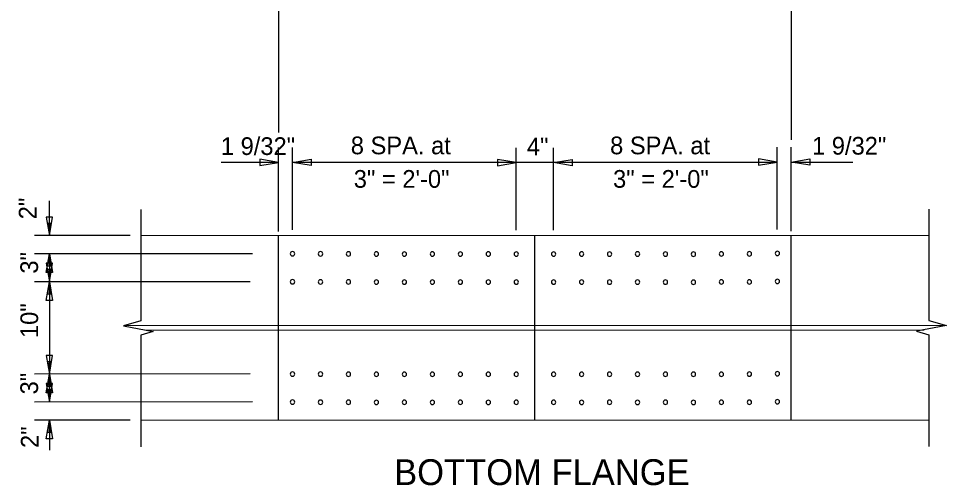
# Model space of a CAD drawing. Extents: x 4944 to 17449, y 3824 to 49087.
# Drawn here: x 6745 to 7348, y 9179 to 9483 of the extents above; entities that cross this region are included whole.
import ezdxf

# ---------------------------------------------------------------- set-up
doc = ezdxf.new("R2010")
doc.units = 0
for name, color, linetype in [('1', 7, 'Continuous'), ('2', 7, 'Continuous'), ('36_S_LINES', 7, 'Continuous'), ('3A', 7, 'Continuous'), ('7', 7, 'Continuous'), ('BEAM', 7, 'Continuous'), ('Level 25', 7, 'Continuous')]:
    doc.layers.add(name, color=color, linetype=linetype)

msp = doc.modelspace()

# ---------------------------------------------------------------- linework, layer by layer
at = {"layer": '1'}
for centre, start, end in [((6922.76, 9330.04), 0, 180), ((6922.76, 9330.04), 180, 0), ((6940.96, 9329.98), 0, 180), ((6940.96, 9329.98), 180, 0), ((6959.15, 9329.93), 0, 180), ((6959.15, 9329.93), 180, 0), ((6977.34, 9329.87), 0, 180), ((6977.34, 9329.87), 180, 0), ((6995.53, 9329.81), 0, 180), ((6995.53, 9329.81), 180, 0), ((7013.73, 9329.87), 0, 180), ((7013.73, 9329.87), 180, 0), ((7031.92, 9329.81), 0, 180), ((7031.92, 9329.81), 180, 0), ((7050.11, 9329.87), 0, 180), ((7050.11, 9329.87), 180, 0), ((7068.3, 9329.81), 0, 180), ((7068.3, 9329.81), 180, 0), ((7092.56, 9329.81), 0, 180), ((7092.56, 9329.81), 180, 0), ((7110.75, 9329.87), 0, 180), ((7110.75, 9329.87), 180, 0), ((7128.95, 9329.81), 0, 180), ((7128.95, 9329.81), 180, 0), ((7147.14, 9329.87), 0, 180), ((7147.14, 9329.87), 180, 0), ((7165.33, 9329.81), 0, 180), ((7165.33, 9329.81), 180, 0), ((7183.53, 9329.75), 0, 180), ((7201.72, 9329.93), 0, 180), ((7201.72, 9329.93), 180, 0), ((7219.91, 9329.98), 0, 180), ((7219.91, 9329.98), 180, 0), ((7238.1, 9330.27), 0, 180), ((7238.1, 9330.27), 180, 0), ((7183.53, 9329.75), 180, 0), ((6922.76, 9311.79), 0, 180), ((6922.76, 9311.79), 180, 0), ((6940.96, 9311.73), 0, 180), ((6940.96, 9311.73), 180, 0), ((6959.15, 9311.68), 0, 180), ((6977.34, 9311.62), 0, 180), ((6995.53, 9311.56), 0, 180), ((7013.73, 9311.62), 0, 180), ((7031.92, 9311.56), 0, 180), ((7050.11, 9311.62), 0, 180), ((7068.3, 9311.56), 0, 180), ((7092.56, 9311.56), 0, 180), ((7110.75, 9311.62), 0, 180), ((7128.95, 9311.56), 0, 180), ((7147.14, 9311.62), 0, 180), ((7165.33, 9311.56), 0, 180), ((7183.53, 9311.5), 0, 180), ((7201.72, 9311.68), 0, 180), ((7219.91, 9311.73), 0, 180), ((7219.91, 9311.73), 180, 0), ((7238.1, 9312.02), 0, 180), ((7238.1, 9312.02), 180, 0), ((6959.15, 9311.68), 180, 0), ((6977.34, 9311.62), 180, 0), ((6995.53, 9311.56), 180, 0), ((7013.73, 9311.62), 180, 0), ((7031.92, 9311.56), 180, 0), ((7050.11, 9311.62), 180, 0), ((7068.3, 9311.56), 180, 0), ((7092.56, 9311.56), 180, 0), ((7110.75, 9311.62), 180, 0), ((7128.95, 9311.56), 180, 0), ((7147.14, 9311.62), 180, 0), ((7165.33, 9311.56), 180, 0), ((7183.53, 9311.5), 180, 0), ((7201.72, 9311.68), 180, 0), ((6922.76, 9251.79), 0, 180), ((6922.76, 9251.79), 180, 0), ((6940.96, 9251.73), 0, 180), ((6940.96, 9251.73), 180, 0), ((6959.15, 9251.68), 0, 180), ((6959.15, 9251.68), 180, 0), ((6977.34, 9251.62), 0, 180), ((6977.34, 9251.62), 180, 0), ((6995.53, 9251.68), 0, 180), ((6995.53, 9251.68), 180, 0), ((7013.73, 9251.62), 0, 180), ((7013.73, 9251.62), 180, 0), ((7031.92, 9251.68), 0, 180), ((7031.92, 9251.68), 180, 0), ((7050.11, 9251.62), 0, 180), ((7050.11, 9251.62), 180, 0), ((7068.3, 9251.68), 0, 180), ((7068.3, 9251.68), 180, 0), ((7092.56, 9251.68), 0, 180), ((7092.56, 9251.68), 180, 0), ((7110.75, 9251.62), 0, 180), ((7110.75, 9251.62), 180, 0), ((7128.95, 9251.68), 0, 180), ((7128.95, 9251.68), 180, 0), ((7147.14, 9251.62), 0, 180), ((7147.14, 9251.62), 180, 0), ((7165.33, 9251.68), 0, 180), ((7165.33, 9251.68), 180, 0), ((7183.53, 9251.62), 0, 180), ((7183.53, 9251.62), 180, 0), ((7201.72, 9251.68), 0, 180), ((7201.72, 9251.68), 180, 0), ((7219.91, 9251.73), 0, 180), ((7219.91, 9251.73), 180, 0), ((7238.1, 9252.02), 0, 180), ((7238.1, 9252.02), 180, 0), ((6922.76, 9233.54), 0, 180), ((6922.76, 9233.54), 180, 0), ((6940.96, 9233.48), 0, 180), ((6940.96, 9233.48), 180, 0), ((6959.15, 9233.43), 0, 180), ((6959.15, 9233.43), 180, 0), ((6977.34, 9233.37), 0, 180), ((6977.34, 9233.37), 180, 0), ((6995.53, 9233.43), 0, 180), ((6995.53, 9233.43), 180, 0), ((7013.73, 9233.37), 0, 180), ((7013.73, 9233.37), 180, 0), ((7031.92, 9233.43), 0, 180), ((7031.92, 9233.43), 180, 0), ((7050.11, 9233.37), 0, 180), ((7050.11, 9233.37), 180, 0), ((7068.3, 9233.43), 0, 180), ((7068.3, 9233.43), 180, 0), ((7092.56, 9233.43), 0, 180), ((7092.56, 9233.43), 180, 0), ((7110.75, 9233.37), 0, 180), ((7110.75, 9233.37), 180, 0), ((7128.95, 9233.43), 0, 180), ((7128.95, 9233.43), 180, 0), ((7147.14, 9233.37), 0, 180), ((7147.14, 9233.37), 180, 0), ((7165.33, 9233.43), 0, 180), ((7165.33, 9233.43), 180, 0), ((7183.53, 9233.37), 0, 180), ((7183.53, 9233.37), 180, 0), ((7201.72, 9233.43), 0, 180), ((7201.72, 9233.43), 180, 0), ((7219.91, 9233.48), 0, 180), ((7219.91, 9233.48), 180, 0), ((7238.1, 9233.77), 0, 180), ((7238.1, 9233.77), 180, 0)]:
    msp.add_arc(centre, 1.42, start, end, dxfattribs=at)
at = {"layer": '2'}
msp.add_line((7080.43, 9221.67), (7080.43, 9341.67), dxfattribs=at)
at = {"layer": '36_S_LINES'}
for p, q in [((6913.72, 9344.56), (6913.72, 9399.08)), ((7247.14, 9344.79), (7247.14, 9399.31)), ((6913.72, 9389.45), (6876.39, 9389.45)), ((6922.82, 9389.52), (7238.05, 9389.67)), ((7247.14, 9389.68), (7287.13, 9389.68)), ((6764.65, 9341.79), (6764.65, 9364.5)), ((6824.12, 9358.77), (6824.12, 9286.4)), ((7336.69, 9358.93), (7336.69, 9286.56)), ((6817.25, 9341.79), (6755.02, 9341.79)), ((6764.65, 9329.93), (6764.65, 9311.74)), ((6764.65, 9317.8), (6764.65, 9239.59)), ((6824.12, 9286.4), (6812.75, 9283.21)), ((6812.75, 9283.21), (6832.15, 9279.43)), ((7348.06, 9283.38), (7328.66, 9279.59)), ((7336.69, 9286.56), (7348.06, 9283.38)), ((6832.15, 9279.43), (6824.12, 9277.18)), ((6824.12, 9277.18), (6824.12, 9204.48)), ((7328.66, 9279.59), (7336.69, 9277.35)), ((7336.69, 9277.35), (7336.69, 9204.64)), ((6764.65, 9233.55), (6764.65, 9251.74)), ((6817.25, 9221.79), (6755.02, 9221.79)), ((6764.65, 9221.79), (6764.65, 9202.39))]:
    msp.add_line(p, q, dxfattribs=at)
for points in [[(6901.59, 9391.48), (6901.59, 9387.43), (6913.72, 9389.45)], [(6934.95, 9391.48), (6934.95, 9387.43), (6922.82, 9389.45)], [(7056.18, 9391.3), (7056.18, 9387.26), (7068.3, 9389.28)], [(7104.69, 9391.3), (7104.69, 9387.26), (7092.56, 9389.28)], [(7225.92, 9391.71), (7225.92, 9387.66), (7238.05, 9389.68)], [(7259.27, 9391.71), (7259.27, 9387.66), (7247.14, 9389.68)], [(6766.67, 9353.92), (6762.63, 9353.92), (6764.65, 9341.79)], [(6765.66, 9349.79), (6763.64, 9349.79), (6764.65, 9341.79)], [(6766.67, 9317.8), (6762.63, 9317.8), (6764.65, 9329.93)], [(6765.66, 9321.94), (6763.64, 9321.94), (6764.65, 9329.93)], [(6766.67, 9323.87), (6762.63, 9323.87), (6764.65, 9311.74)], [(6765.66, 9319.74), (6763.64, 9319.74), (6764.65, 9311.74)], [(6766.67, 9299.61), (6762.63, 9299.61), (6764.65, 9311.74)], [(6765.66, 9303.74), (6763.64, 9303.74), (6764.65, 9311.74)], [(6766.67, 9263.87), (6762.63, 9263.87), (6764.65, 9251.74)], [(6765.66, 9259.74), (6763.64, 9259.74), (6764.65, 9251.74)], [(6766.67, 9239.61), (6762.63, 9239.61), (6764.65, 9251.74)], [(6765.66, 9243.74), (6763.64, 9243.74), (6764.65, 9251.74)], [(6766.67, 9245.68), (6762.63, 9245.68), (6764.65, 9233.55)], [(6765.66, 9241.54), (6763.64, 9241.54), (6764.65, 9233.55)], [(6766.67, 9209.66), (6762.63, 9209.66), (6764.65, 9221.79)], [(6765.66, 9213.8), (6763.64, 9213.8), (6764.65, 9221.79)]]:
    msp.add_lwpolyline(points, close=True, dxfattribs=at)
at = {"layer": '3A'}
for p, q in [((6922.82, 9345.63), (6922.82, 9399.08)), ((7068.3, 9345.46), (7068.3, 9398.91)), ((7092.56, 9345.46), (7092.56, 9398.91)), ((7238.05, 9345.86), (7238.05, 9399.31)), ((6896.82, 9330.04), (6755.02, 9329.93)), ((6895.25, 9311.85), (6755.02, 9311.74)), ((6895.25, 9251.85), (6755.02, 9251.74)), ((6896.82, 9233.65), (6755.02, 9233.55))]:
    msp.add_line(p, q, dxfattribs=at)
at = {"layer": '7'}
for p, q in [((6813.29, 9283.37), (7347.34, 9283.58)), ((6827.51, 9280.33), (7333.55, 9280.55))]:
    msp.add_line(p, q, dxfattribs=at)
at = {"layer": 'DEFPOINTS'}
for p, q in [((6913.72, 9596.84), (6913.72, 9408.96)), ((7247.14, 9596.83), (7247.14, 9404.07))]:
    msp.add_line(p, q, dxfattribs=at)
at = {"layer": 'Level 25'}
for p, q in [((6824.12, 9341.79), (7336.69, 9342.01)), ((7247.14, 9222.07), (7247.14, 9341.96)), ((6913.72, 9221.84), (6913.72, 9341.73)), ((6824.12, 9221.79), (7336.69, 9222.01))]:
    msp.add_line(p, q, dxfattribs=at)

# ---------------------------------------------------------------- texts
at = {"layer": '3A'}
for s, p in [('1 9/32"', (6876.15, 9394.26)), ('8 SPA. at', (6960.66, 9394.71)), ('4"', (7075.2, 9394.09)), ('8 SPA. at', (7129.31, 9394.71)), ('1 9/32"', (7260.66, 9394.49)), ('3" = 2\'-0"', (6962.59, 9372.93)), ('3" = 2\'-0"', (7131.24, 9372.93))]:
    msp.add_text(s, height=11.52, dxfattribs=at).set_placement(p)
for s, p in [('2"', (6756.28, 9352.44)), ('3"', (6757.26, 9317.09)), ('10"', (6757.31, 9275.2)), ('3"', (6757.26, 9238.56)), ('2"', (6757.63, 9203.7))]:
    msp.add_text(s, height=11.52, rotation=90, dxfattribs=at).set_placement(p)
at = {"layer": 'BEAM'}
msp.add_text('BOTTOM FLANGE', height=16.8, dxfattribs=at).set_placement((6988.84, 9179.59))

doc.saveas('drawing.dxf')
